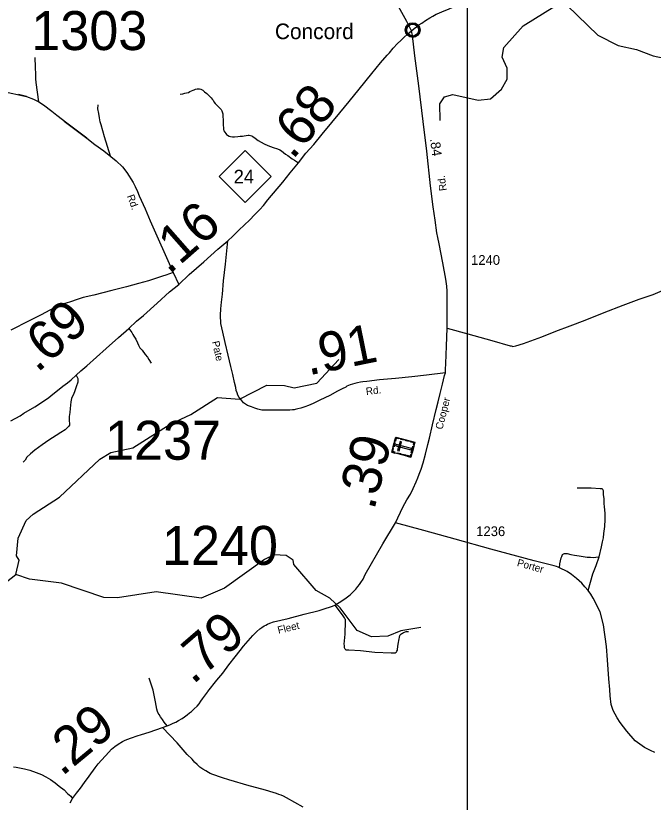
# Model space of a CAD drawing. Extents: x 2093524 to 2270757, y 289120 to 570408.
# Drawn here: x 2169512 to 2177691, y 439185 to 449270 of the extents above; entities that cross this region are included whole.
import ezdxf

# ---------------------------------------------------------------- set-up
doc = ezdxf.new("R2010")
doc.units = 0
for name, color, linetype in [('Exist Civil Demographics Community CELL', 7, 'Continuous'), ('Exist Civil Demographics Community Label', 7, 'Continuous'), ('Exist Cultural Cemetery CELL', 7, 'Continuous'), ('Exist Hydrographic Creek Single Shore', 7, 'Continuous'), ('Exist Hydrographic Misc Water Feature', 7, 'Continuous'), ('Exist Road Non-System Type 51', 7, 'Continuous'), ('Exist Road Primary NC Attributed', 7, 'Continuous'), ('Exist Road Primary NC Mileage Hundredths English Label', 7, 'Continuous'), ('Exist Road Primary NC Shield CELL', 7, 'Continuous'), ('Exist Road Primary NC Shield Number Label', 7, 'Continuous'), ('Exist Road Secondary Mileage Hundredths English Label', 7, 'Continuous'), ('Exist Road Secondary Type 51 Attributed', 7, 'Continuous'), ('Exist Road Secondary Type 51 Label', 7, 'Continuous'), ('Exist Road Secondary Type 51 Number Label', 7, 'Continuous'), ('Map Preparation Inset Cut Line', 7, 'Continuous')]:
    doc.layers.add(name, color=color, linetype=linetype)

msp = doc.modelspace()

# ---------------------------------------------------------------- linework, layer by layer
at = {"layer": 'Exist Civil Demographics Community CELL'}
msp.add_lwpolyline([(2174526, 449099), (2174527, 449105), (2174529, 449112), (2174532, 449119), (2174535, 449125), (2174538, 449130), (2174542, 449135), (2174546, 449140), (2174551, 449144), (2174556, 449149), (2174562, 449153), (2174566, 449156), (2174572, 449158), (2174577, 449160), (2174583, 449162), (2174587, 449163), (2174592, 449164), (2174596, 449165), (2174602, 449165), (2174607, 449165), (2174612, 449165), (2174617, 449164), (2174622, 449163), (2174627, 449161), (2174632, 449160), (2174639, 449157), (2174645, 449153), (2174650, 449150), (2174656, 449146), (2174659, 449142), (2174663, 449138), (2174667, 449133), (2174670, 449129), (2174673, 449124), (2174675, 449119), (2174677, 449114), (2174679, 449109), (2174680, 449104), (2174681, 449098), (2174682, 449093), (2174682, 449087), (2174682, 449081), (2174682, 449076), (2174681, 449070), (2174679, 449064), (2174677, 449058), (2174675, 449053), (2174672, 449047), (2174668, 449042), (2174665, 449037), (2174661, 449032), (2174655, 449027), (2174650, 449023), (2174645, 449020), (2174641, 449017), (2174634, 449014), (2174627, 449011), (2174621, 449010), (2174615, 449009), (2174610, 449008), (2174606, 449008), (2174600, 449008), (2174596, 449008), (2174590, 449009), (2174584, 449010), (2174580, 449012), (2174574, 449014), (2174570, 449016), (2174566, 449018), (2174559, 449022), (2174554, 449026), (2174549, 449031), (2174544, 449036), (2174541, 449039), (2174538, 449044), (2174534, 449051), (2174532, 449054), (2174530, 449058), (2174528, 449067), (2174526, 449074), (2174526, 449079), (2174525, 449085), (2174525, 449090), (2174526, 449096)], close=True, dxfattribs=at)
for radius in [94.3, 76.7]:
    msp.add_circle((2174604, 449087), radius, dxfattribs=at)
at = {"layer": 'Exist Cultural Cemetery CELL'}
for points in [[(2174335, 443674), (2174386, 443867), (2174632, 443801), (2174581, 443609)], [(2174428, 443856), (2174425, 443845), (2174394, 443853), (2174384, 443814), (2174373, 443817), (2174386, 443867)], [(2174354, 443746), (2174367, 443796), (2174378, 443793), (2174365, 443743)], [(2174391, 443772), (2174386, 443754), (2174582, 443702), (2174587, 443720)], [(2174411, 443696), (2174429, 443692), (2174460, 443805), (2174442, 443810)], [(2174496, 443826), (2174454, 443837), (2174457, 443848), (2174499, 443837)], [(2174559, 443809), (2174518, 443820), (2174521, 443831), (2174562, 443820)], [(2174624, 443769), (2174613, 443772), (2174618, 443793), (2174579, 443804), (2174582, 443815), (2174632, 443801)], [(2174377, 443663), (2174380, 443674), (2174349, 443683), (2174359, 443722), (2174348, 443725), (2174335, 443674)], [(2174448, 443644), (2174407, 443655), (2174409, 443666), (2174451, 443655)], [(2174585, 443667), (2174607, 443749), (2174618, 443746), (2174596, 443664)], [(2174513, 443627), (2174471, 443638), (2174474, 443649), (2174516, 443638)], [(2174589, 443641), (2174578, 443644), (2174573, 443622), (2174534, 443633), (2174531, 443622), (2174581, 443609)]]:
    msp.add_lwpolyline(points, close=True, dxfattribs=at)
at = {"layer": 'Exist Hydrographic Creek Single Shore'}
for points in [[(2169515, 442107), (2169555, 442290), (2169522, 442346), (2169545, 442572), (2169644, 442796), (2169735, 442880), (2170075, 443099), (2170589, 443584), (2170730, 443670), (2171013, 443730), (2171495, 444032), (2171760, 444158), (2172101, 444377), (2172384, 444355), (2172733, 444532), (2172958, 444531), (2173083, 444499), (2173374, 444559), (2173656, 444861)], [(2174708, 441426), (2174450, 441385), (2174284, 441316), (2174076, 441307), (2173892, 441389), (2173674, 441679), (2173540, 441803), (2173364, 441902), (2173079, 442232), (2173071, 442291), (2172979, 442349), (2172829, 442359), (2172704, 442299), (2172190, 441929), (2171890, 441803), (2171315, 441884), (2170816, 441805), (2170641, 441812), (2170098, 441993), (2169690, 442047), (2169515, 442107)], [(2166621, 441404), (2166707, 441353), (2166813, 441350), (2166936, 441391), (2167279, 441501), (2167443, 441587), (2167492, 441631), (2167685, 441723), (2167796, 441753), (2167845, 441800), (2167930, 441811), (2167993, 441839), (2168084, 441788), (2168825, 441819), (2169149, 441878), (2169307, 441947), (2169515, 442107)]]:
    msp.add_lwpolyline(points, dxfattribs=at)
at = {"layer": 'Exist Hydrographic Misc Water Feature'}
msp.add_lwpolyline([(2174955, 447925), (2174954, 448142), (2175011, 448232), (2175120, 448260), (2175445, 448188), (2175603, 448204), (2175744, 448329), (2175818, 448456), (2175817, 448597), (2175750, 448739), (2175774, 448863), (2176023, 449141), (2176429, 449392), (2176588, 449401), (2176981, 449020), (2177240, 448887), (2177474, 448839), (2177691, 448756), (2178033, 448684), (2178183, 448618), (2178451, 448377), (2178785, 448190), (2178944, 448190)], dxfattribs=at)
at = {"layer": 'Exist Road Non-System Type 51'}
for points in [[(2169808, 448166), (2169776, 448413), (2169770, 448463), (2169770, 448517), (2169765, 448613), (2169763, 448733)], [(2171621, 448266), (2171657, 448270), (2171682, 448276), (2171703, 448280), (2171727, 448288), (2171747, 448298), (2171766, 448307), (2171786, 448315), (2171802, 448321), (2171818, 448329), (2171838, 448335), (2171856, 448333), (2171870, 448331), (2171886, 448327), (2171912, 448315), (2171934, 448295), (2171964, 448274), (2171985, 448252), (2172007, 448232), (2172019, 448216), (2172033, 448202), (2172043, 448186), (2172053, 448166), (2172071, 448146), (2172105, 448112), (2172131, 448087), (2172148, 448067), (2172156, 448049), (2172162, 448039), (2172166, 448025), (2172170, 448013), (2172170, 447985), (2172174, 447929), (2172175, 447869), (2172177, 447833), (2172177, 447813), (2172183, 447795), (2172193, 447777), (2172205, 447761), (2172217, 447747), (2172229, 447737), (2172249, 447725), (2172267, 447721), (2172292, 447718), (2172319, 447718), (2172362, 447722), (2172391, 447724), (2172421, 447728), (2172443, 447730), (2172469, 447733), (2172493, 447737), (2172507, 447737), (2172523, 447733), (2172539, 447729), (2172553, 447721), (2172583, 447701), (2172620, 447671), (2172660, 447650), (2172698, 447628), (2172744, 447606), (2172814, 447579), (2172872, 447563), (2172900, 447553), (2172922, 447537), (2172949, 447517), (2172974, 447497), (2173003, 447478), (2173059, 447436), (2173087, 447420), (2173141, 447385)], [(2170727, 447469), (2170652, 447718), (2170607, 447872), (2170597, 447912), (2170587, 447962), (2170576, 448018), (2170566, 448078), (2170568, 448128)], [(2171531, 445976), (2171438, 445945), (2171394, 445929), (2171332, 445909), (2171216, 445872), (2171088, 445836), (2170933, 445795), (2170743, 445746), (2170513, 445686), (2170378, 445656), (2170300, 445633), (2170216, 445603), (2170158, 445585), (2170096, 445566), (2170052, 445546), (2170007, 445524), (2169951, 445495), (2169839, 445435), (2169686, 445358), (2169449, 445237)], [(2175046, 445264), (2175310, 445192), (2175619, 445105), (2175855, 445039), (2175869, 445039), (2175881, 445033), (2175891, 445031), (2175927, 445037), (2176027, 445069), (2176260, 445155), (2176442, 445226), (2176626, 445295), (2176819, 445368), (2177062, 445463), (2177304, 445557), (2177511, 445636), (2177689, 445694), (2177870, 445772)], [(2170962, 445259), (2171000, 445207), (2171016, 445185), (2171026, 445163), (2171051, 445122), (2171073, 445078), (2171087, 445048), (2171105, 445014), (2171133, 444980), (2171174, 444928), (2171202, 444893), (2171220, 444863), (2171250, 444817)], [(2170289, 444660), (2170307, 444620), (2170308, 444610), (2170310, 444594), (2170308, 444572), (2170286, 444510), (2170269, 444462), (2170251, 444413), (2170237, 444385), (2170227, 444361), (2170217, 444321), (2170214, 444277), (2170208, 444233), (2170206, 444181), (2170198, 444133), (2170199, 444101), (2170199, 444073), (2170201, 444045), (2170203, 444031), (2170201, 444021), (2170189, 444005), (2170181, 443995), (2170165, 443979), (2170147, 443961), (2170090, 443927), (2170030, 443886), (2169938, 443828), (2169849, 443769), (2169757, 443701), (2169701, 443651), (2169655, 443610), (2169632, 443572), (2169608, 443546)], [(2176996, 442334), (2177025, 442460), (2177039, 442526), (2177050, 442576), (2177056, 442630), (2177068, 442722), (2177075, 442812), (2177073, 442890), (2177066, 442974), (2177060, 443018), (2177060, 443076), (2177053, 443132), (2177051, 443168), (2177051, 443180), (2177049, 443188), (2177045, 443194), (2177039, 443200), (2177035, 443206), (2177011, 443206), (2176893, 443211), (2176713, 443212)], [(2176487, 442193), (2176493, 442243), (2176508, 442319), (2176516, 442335), (2176520, 442351), (2176526, 442361), (2176534, 442368), (2176540, 442369), (2176550, 442373), (2176558, 442376), (2176566, 442375), (2176576, 442374), (2176588, 442374), (2176634, 442364), (2176682, 442354), (2176738, 442344), (2176792, 442335), (2176842, 442329), (2176886, 442327), (2176930, 442324), (2176954, 442328), (2176996, 442334)], [(2176855, 441899), (2176917, 442112), (2176956, 442222), (2176996, 442334)], [(2173605, 441713), (2173699, 441590), (2173718, 441564), (2173726, 441552), (2173733, 441540), (2173738, 441528), (2173738, 441506), (2173733, 441342), (2173723, 441212), (2173726, 441196), (2173726, 441180), (2173726, 441170), (2173728, 441162), (2173732, 441156), (2173736, 441148), (2173740, 441144), (2173750, 441138), (2173764, 441138), (2173786, 441139), (2173936, 441129), (2174118, 441110), (2174330, 441101), (2174352, 441102), (2174366, 441102), (2174378, 441102), (2174392, 441108), (2174398, 441114), (2174402, 441124), (2174408, 441134), (2174410, 441148), (2174419, 441212), (2174431, 441282), (2174433, 441298), (2174434, 441312), (2174439, 441320), (2174442, 441330), (2174454, 441340), (2174464, 441348), (2174474, 441354), (2174488, 441360), (2174498, 441364), (2174522, 441374), (2174550, 441373)], [(2171454, 440166), (2171418, 440214), (2171394, 440245), (2171368, 440281), (2171353, 440309), (2171339, 440329), (2171331, 440351), (2171323, 440379), (2171313, 440427), (2171304, 440471), (2171274, 440621), (2171251, 440698), (2171225, 440776)]]:
    msp.add_lwpolyline(points, dxfattribs=at)
at = {"layer": 'Exist Road Primary NC Attributed'}
for points in [[(2174591, 449076), (2174623, 449106), (2174651, 449128), (2174685, 449155), (2174721, 449177), (2174768, 449211), (2174826, 449245), (2174862, 449265), (2174904, 449290), (2174940, 449304), (2174988, 449324), (2175043, 449348), (2175309, 449460), (2175756, 449642), (2176015, 449748), (2176368, 449890), (2176645, 449995), (2176956, 450123), (2177347, 450279), (2177776, 450445)], [(2172231, 446386), (2172297, 446444), (2172378, 446523), (2172442, 446585), (2172513, 446653), (2172573, 446718), (2172643, 446786), (2172690, 446838), (2172748, 446911), (2172937, 447135), (2173032, 447258), (2173141, 447385), (2173234, 447507), (2173334, 447619), (2173443, 447752), (2173568, 447901), (2173669, 448025), (2173789, 448170), (2173919, 448330), (2174080, 448531), (2174193, 448668), (2174275, 448764), (2174305, 448794), (2174354, 448855), (2174410, 448915), (2174450, 448953), (2174492, 448993), (2174539, 449034), (2174591, 449076)], [(2171602, 445826), (2171738, 445953), (2171923, 446116), (2172106, 446277), (2172231, 446386)], [(2169451, 444077), (2169567, 444138), (2169616, 444174), (2169758, 444255), (2169855, 444321), (2169935, 444376), (2169987, 444416), (2170049, 444466), (2170118, 444519), (2170174, 444563), (2170222, 444603), (2170289, 444660), (2170349, 444718), (2170426, 444782), (2170548, 444893), (2170673, 445004), (2170830, 445144), (2170962, 445259), (2171063, 445352), (2171149, 445428), (2171326, 445585), (2171485, 445728), (2171602, 445826)]]:
    msp.add_lwpolyline(points, dxfattribs=at)
at = {"layer": 'Exist Road Primary NC Shield CELL'}
msp.add_lwpolyline([(2172121, 447210), (2172454, 447543), (2172787, 447210), (2172454, 446877)], close=True, dxfattribs=at)
at = {"layer": 'Exist Road Secondary Type 51 Attributed'}
for points in [[(2174591, 449076), (2174528, 449196), (2174401, 449429)], [(2175024, 444690), (2175025, 444734), (2175029, 444812), (2175040, 445032), (2175046, 445264), (2175045, 445452), (2175047, 445524), (2175045, 445740), (2175041, 445802), (2175029, 445894), (2174989, 446103), (2174942, 446347), (2174928, 446425), (2174913, 446485), (2174892, 446649), (2174868, 446822), (2174834, 447088), (2174784, 447532), (2174738, 447913), (2174681, 448373), (2174633, 448758), (2174601, 449018), (2174591, 449076)], [(2169023, 448371), (2169648, 448235), (2169547, 448262), (2169648, 448235), (2169738, 448201), (2169808, 448166), (2169868, 448126), (2169974, 448046), (2170037, 447997), (2170424, 447699), (2170133, 447920), (2170424, 447699), (2170525, 447618), (2170641, 447537), (2170802, 447411), (2170880, 447334), (2170935, 447262), (2171017, 447133), (2171045, 447079), (2171074, 447017), (2171094, 446961), (2171171, 446796), (2171236, 446640), (2171531, 445976), (2171602, 445826)], [(2175024, 444690), (2174782, 444663), (2174592, 444642), (2174384, 444620), (2174180, 444601), (2174016, 444582), (2173964, 444578), (2173936, 444572), (2173897, 444564), (2173861, 444554), (2173831, 444545), (2173801, 444537), (2173761, 444521), (2173745, 444509), (2173701, 444487), (2173639, 444455), (2173540, 444402), (2173414, 444343), (2173326, 444299), (2173266, 444272), (2173219, 444256), (2173171, 444240), (2173129, 444230), (2173097, 444221), (2173083, 444219), (2173061, 444215), (2173027, 444213), (2172999, 444213), (2172955, 444211), (2172795, 444212), (2172715, 444211), (2172669, 444213), (2172619, 444225), (2172577, 444239), (2172535, 444254), (2172485, 444272), (2172461, 444288), (2172435, 444308), (2172408, 444342), (2172380, 444375), (2172362, 444405), (2172354, 444433), (2172340, 444463), (2172334, 444503), (2172319, 444567), (2172297, 444671), (2172270, 444773), (2172237, 444918), (2172200, 445080), (2172170, 445212), (2172145, 445324), (2172141, 445358), (2172139, 445398), (2172140, 445431), (2172144, 445512), (2172151, 445596), (2172163, 445702), (2172178, 445870), (2172203, 446084), (2172231, 446386)], [(2174383, 442769), (2174479, 442969), (2174531, 443062), (2174576, 443136), (2174610, 443210), (2174650, 443294), (2174669, 443343), (2174689, 443393), (2174713, 443457), (2174738, 443537), (2174767, 443647), (2174797, 443773), (2174818, 443855), (2174857, 444025), (2174906, 444220), (2174931, 444318), (2174957, 444428), (2174988, 444544), (2175014, 444658), (2175024, 444690)], [(2171396, 440144), (2171454, 440166), (2171490, 440180), (2171532, 440200), (2171564, 440214), (2171598, 440235), (2171646, 440257), (2171676, 440279), (2171711, 440305), (2171739, 440331), (2171767, 440351), (2171799, 440383), (2171839, 440418), (2171863, 440448), (2171886, 440482), (2171908, 440510), (2171972, 440598), (2171978, 440605), (2172093, 440749), (2172168, 440842), (2172247, 440946), (2172327, 441048), (2172390, 441133), (2172432, 441185), (2172494, 441257), (2172553, 441324), (2172605, 441376), (2172645, 441410), (2172667, 441424), (2172699, 441446), (2172719, 441456), (2172742, 441470), (2172772, 441483), (2172818, 441497), (2173006, 441542), (2173213, 441597), (2173403, 441646), (2173445, 441658), (2173493, 441673), (2173537, 441685), (2173575, 441701), (2173605, 441713), (2173696, 441766), (2173752, 441806), (2173800, 441844), (2173846, 441887), (2173876, 441919), (2173901, 441951), (2173923, 441977), (2173941, 442001), (2173967, 442045), (2173996, 442107), (2174220, 442500), (2174383, 442769)], [(2177712, 439825), (2177656, 439850), (2177580, 439886), (2177457, 439974), (2177350, 440097), (2177268, 440206), (2177227, 440268), (2177177, 440362), (2177152, 440439), (2177138, 440549), (2177133, 440633), (2177121, 440767), (2177103, 441013), (2177091, 441183), (2177053, 441459), (2177010, 441628), (2176921, 441802), (2176889, 441854), (2176855, 441899), (2176814, 441949), (2176772, 441995), (2176706, 442054), (2176643, 442104), (2176587, 442142), (2176487, 442193), (2176469, 442201), (2176451, 442207), (2176421, 442215), (2176162, 442279), (2175608, 442432), (2175150, 442558), (2174749, 442671), (2174383, 442769)], [(2170240, 439235), (2170293, 439300), (2170341, 439366), (2170395, 439440), (2170452, 439520), (2170531, 439627), (2170569, 439677), (2170613, 439725), (2170663, 439779), (2170706, 439828), (2170740, 439864), (2170784, 439900), (2170826, 439928), (2170880, 439963), (2170909, 439975), (2170939, 439989), (2170999, 440013), (2171069, 440038), (2171125, 440054), (2171225, 440082), (2171396, 440144)], [(2173199, 439122), (2172985, 439242), (2172949, 439262), (2172917, 439276), (2172886, 439286), (2172856, 439296), (2172816, 439312), (2172718, 439339), (2172478, 439406), (2172274, 439463), (2172260, 439469), (2172152, 439502), (2172039, 439543), (2172005, 439555), (2171985, 439565), (2171949, 439587), (2171911, 439610), (2171875, 439636), (2171841, 439668), (2171807, 439700), (2171793, 439716), (2171777, 439736), (2171712, 439799), (2171583, 439947), (2171396, 440144)], [(2169484, 439641), (2169518, 439633), (2169626, 439614), (2169694, 439596), (2169774, 439568), (2169844, 439541), (2169896, 439513), (2169957, 439476), (2170017, 439434), (2170071, 439390), (2170133, 439345), (2170176, 439299), (2170218, 439265), (2170240, 439235)], [(2170208, 439177), (2170240, 439235)]]:
    msp.add_lwpolyline(points, dxfattribs=at)
at = {"layer": 'Map Preparation Inset Cut Line'}
msp.add_lwpolyline([(2227216, 438144), (2175307, 438144), (2175307, 478996), (2227216, 478996)], close=True, dxfattribs=at)

# ---------------------------------------------------------------- texts
at = {"layer": 'Exist Civil Demographics Community Label'}
msp.add_text('Concord', height=200, dxfattribs=at).set_placement((2172837, 448970))
at = {"layer": 'Exist Road Primary NC Mileage Hundredths English Label'}
for s, rotation, p in [('.68', 49.9536, (2173063, 447413)), ('.16', 41.3463, (2171475, 445941)), ('.69', 41.4694, (2169787, 444682))]:
    msp.add_text(s, height=500, rotation=rotation, dxfattribs=at).set_placement(p)
at = {"layer": 'Exist Road Primary NC Shield Number Label'}
msp.add_text('24', height=175, dxfattribs=at).set_placement((2172308, 447120))
at = {"layer": 'Exist Road Secondary Mileage Hundredths English Label'}
for s, height, rotation, p in [('.84', 125, 276.9019, (2174827, 447692)), ('.91', 500, 11.436, (2173266, 444657)), ('.39', 500, 75.8888, (2174110, 442919)), ('.79', 500, 40.815, (2171783, 440685)), ('.29', 500, 39.6367, (2170103, 439508))]:
    msp.add_text(s, height=height, rotation=rotation, dxfattribs=at).set_placement(p)
at = {"layer": 'Exist Road Secondary Type 51 Label'}
for s, rotation, p in [('Rd.', 97.6127, (2175041, 447030)), ('Rd.', 290.1885, (2170937, 446958)), ('Pate', 282.9471, (2172028, 445089)), ('Rd.', 6.6147, (2174009, 444406)), ('Cooper', 75.8888, (2174985, 443958)), ('Porter', 344.5971, (2175936, 442216)), ('Fleet', 13.5046, (2172883, 441344))]:
    msp.add_text(s, height=95, rotation=rotation, dxfattribs=at).set_placement(p)
at = {"layer": 'Exist Road Secondary Type 51 Number Label'}
for s, height, p in [('1303', 500, (2169712, 448830)), ('1240', 125, (2175353, 446076)), ('1237', 500, (2170658, 443577)), ('1240', 500, (2171388, 442229)), ('1236', 125, (2175419, 442598))]:
    msp.add_text(s, height=height, dxfattribs=at).set_placement(p)

doc.saveas('drawing.dxf')
